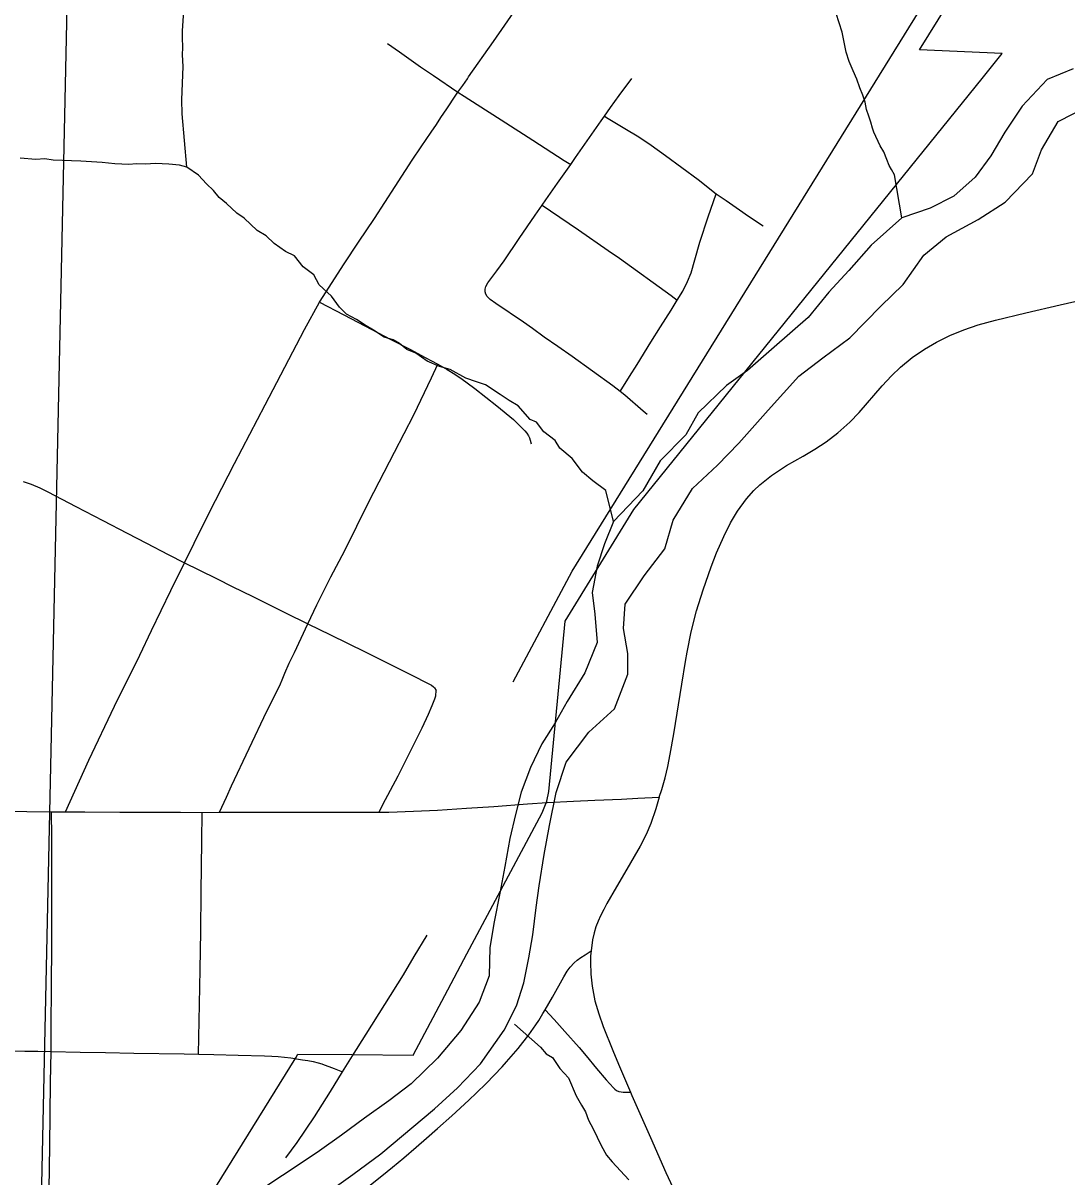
# Model space of a CAD drawing. Extents: x -8.8 to 41.4, y 0 to 34.6.
# Drawn here: x -8.427 to -7.95, y 16.678 to 17.205 of the extents above; entities that cross this region are included whole.
import ezdxf

# ---------------------------------------------------------------- set-up
doc = ezdxf.new("R2010")
doc.units = 0
for name, color, linetype in [('GM_X_City_Street', 7, 'Continuous'), ('GM_X_Corporation', 7, 'Continuous'), ('GM_X_County_Road', 7, 'Continuous'), ('GM_X_Major_Lake', 7, 'Continuous'), ('GM_X_Minor_River', 7, 'Continuous'), ('GM_X_Rail_Line', 7, 'Continuous'), ('GM_X_State_Route', 7, 'Continuous'), ('GM_X_Township_Road', 7, 'Continuous')]:
    doc.layers.add(name, color=color, linetype=linetype)

msp = doc.modelspace()

# ---------------------------------------------------------------- linework, layer by layer
at = {"layer": 'GM_X_City_Street'}
for points in [[(-8.40769, 16.84458), (-8.40555, 16.8493), (-8.39698, 16.86816), (-8.38528, 16.89286), (-8.37374, 16.91624), (-8.36833, 16.9275), (-8.35955, 16.94565), (-8.35338, 16.95841), (-8.34896, 16.96733), (-8.34207, 16.98123), (-8.3305, 17.00368), (-8.31647, 17.03052), (-8.29846, 17.06495), (-8.29169, 17.0774), (-8.28043, 17.09493), (-8.27375, 17.10482), (-8.26656, 17.11569), (-8.25704, 17.13021), (-8.24931, 17.14224), (-8.24516, 17.14842), (-8.2406, 17.15504), (-8.23819, 17.15862), (-8.23621, 17.16174), (-8.23341, 17.16579), (-8.22936, 17.17197), (-8.22835, 17.17337), (-8.22614, 17.17644), (-8.22406, 17.17943), (-8.2235, 17.18043), (-8.21219, 17.19658), (-8.19526, 17.22103)], [(-8.26056, 17.19554), (-8.25514, 17.19176), (-8.24549, 17.185), (-8.23958, 17.18104), (-8.22835, 17.17337), (-8.22551, 17.17155), (-8.21956, 17.16772), (-8.20863, 17.1607), (-8.19409, 17.15136), (-8.1798, 17.14218), (-8.17686, 17.14029)], [(-8.14184, 17.02607), (-8.14371, 17.02769), (-8.15217, 17.03498), (-8.15426, 17.03662), (-8.15753, 17.0392), (-8.17621, 17.05255), (-8.1828, 17.0572), (-8.1889, 17.06145), (-8.19437, 17.06547), (-8.1984, 17.06836), (-8.21112, 17.07686), (-8.21369, 17.07862), (-8.21499, 17.07996), (-8.21561, 17.08101), (-8.21592, 17.08219), (-8.21589, 17.08342), (-8.21556, 17.08461), (-8.21469, 17.08626), (-8.21059, 17.09174), (-8.2073, 17.09626), (-8.20034, 17.10654), (-8.19301, 17.11711), (-8.18983, 17.12179), (-8.18816, 17.12423), (-8.18287, 17.13186), (-8.17686, 17.14029), (-8.17458, 17.1435), (-8.16716, 17.15422), (-8.16289, 17.16029), (-8.16144, 17.1624), (-8.15862, 17.16637), (-8.15475, 17.1718), (-8.14888, 17.17964)], [(-8.16144, 17.1624), (-8.15967, 17.16134), (-8.15209, 17.1568), (-8.14574, 17.15295), (-8.14012, 17.14909), (-8.13355, 17.14444), (-8.11863, 17.13343), (-8.11033, 17.12699), (-8.10578, 17.12383), (-8.09965, 17.11957), (-8.09558, 17.11674), (-8.08891, 17.11229)], [(-8.15426, 17.03662), (-8.15001, 17.0434), (-8.14652, 17.04899), (-8.14018, 17.05911), (-8.13575, 17.06621), (-8.13099, 17.0738), (-8.12815, 17.07835), (-8.12568, 17.08242), (-8.12342, 17.08683), (-8.12181, 17.09086), (-8.12018, 17.09684), (-8.11784, 17.10483), (-8.11404, 17.11634), (-8.11033, 17.12699)], [(-8.18983, 17.12179), (-8.18608, 17.11922), (-8.17335, 17.1105), (-8.15971, 17.10097), (-8.15462, 17.09748), (-8.13101, 17.0805), (-8.12815, 17.07835)], [(-8.29169, 17.0774), (-8.28053, 17.07162), (-8.26774, 17.06498), (-8.25927, 17.06057), (-8.25043, 17.05592), (-8.24336, 17.05213), (-8.23757, 17.04903), (-8.23337, 17.04673), (-8.22982, 17.04455), (-8.2264, 17.04221), (-8.22411, 17.04051), (-8.22064, 17.03792), (-8.21067, 17.03004), (-8.20305, 17.02382), (-8.20156, 17.02247), (-8.19949, 17.0204), (-8.1978, 17.01867), (-8.19688, 17.01754), (-8.19609, 17.0163), (-8.19563, 17.0154), (-8.19531, 17.01444), (-8.19498, 17.01278)], [(-8.3373, 16.84438), (-8.33418, 16.85133), (-8.33189, 16.85643), (-8.31565, 16.89065), (-8.30982, 16.90227), (-8.30839, 16.90567), (-8.30749, 16.90794), (-8.30547, 16.91244), (-8.30308, 16.91743), (-8.29691, 16.93051), (-8.29281, 16.93919), (-8.28642, 16.95193), (-8.28006, 16.964), (-8.26906, 16.98628), (-8.25738, 17.00892), (-8.24854, 17.02603), (-8.24052, 17.04285), (-8.23757, 17.04903)], [(-8.42708, 16.99546), (-8.42339, 16.99429), (-8.41942, 16.99262), (-8.41572, 16.99082), (-8.41252, 16.98915), (-8.4029, 16.98411), (-8.39061, 16.97768), (-8.37957, 16.97191), (-8.3707, 16.96727), (-8.36073, 16.96217), (-8.35338, 16.95841)], [(-8.35338, 16.95841), (-8.34671, 16.9551), (-8.33837, 16.95097), (-8.33151, 16.94757), (-8.32212, 16.94294), (-8.30721, 16.93558), (-8.29691, 16.93051), (-8.28655, 16.9254), (-8.27081, 16.91763), (-8.25729, 16.91094), (-8.24972, 16.9072), (-8.24167, 16.90312), (-8.24044, 16.90241), (-8.23952, 16.90177), (-8.23902, 16.90127), (-8.23832, 16.9)], [(-8.26442, 16.84448), (-8.26262, 16.84789), (-8.25573, 16.86102), (-8.24467, 16.88294), (-8.2419, 16.88926), (-8.24016, 16.89325), (-8.23897, 16.89624), (-8.23853, 16.89759), (-8.23832, 16.9)], [(-8.41554, 16.64203), (-8.41488, 16.69208), (-8.41447, 16.721), (-8.41427, 16.73518), (-8.4142, 16.74893), (-8.41414, 16.76205), (-8.41401, 16.78659), (-8.41393, 16.80909), (-8.41392, 16.82164), (-8.414, 16.83282), (-8.4141, 16.8446)], [(-8.34685, 16.73395), (-8.34647, 16.75673), (-8.3462, 16.77257), (-8.34591, 16.78998), (-8.34563, 16.80795), (-8.34541, 16.83114), (-8.34529, 16.84437)], [(-8.27654, 16.73318), (-8.2703, 16.74309), (-8.25328, 16.77012), (-8.24831, 16.77849), (-8.24249, 16.78826)], [(-8.58551, 16.73821), (-8.57812, 16.738), (-8.56775, 16.73772), (-8.55535, 16.73741), (-8.5527, 16.73735), (-8.53754, 16.73701), (-8.50998, 16.73639), (-8.49195, 16.73607), (-8.48437, 16.73594), (-8.47913, 16.73585), (-8.47009, 16.73576), (-8.45355, 16.73559), (-8.4404, 16.73546), (-8.42631, 16.73531), (-8.4203, 16.73525), (-8.41427, 16.73518)], [(-8.41427, 16.73518), (-8.40099, 16.73488), (-8.38937, 16.73461), (-8.37647, 16.73431), (-8.35347, 16.73402), (-8.34685, 16.73395), (-8.33992, 16.73376), (-8.32872, 16.73344), (-8.31674, 16.7331), (-8.31343, 16.73296), (-8.31055, 16.73277), (-8.30759, 16.73249), (-8.30477, 16.73216), (-8.30216, 16.73176)]]:
    msp.add_lwpolyline(points, dxfattribs=at)
at = {"layer": 'GM_X_Corporation'}
msp.add_lwpolyline([(-8.37005, 16.62314), (-8.3024, 16.73229), (-8.3016, 16.73396), (-8.27678, 16.73371), (-8.24888, 16.73346), (-8.23435, 16.76073), (-8.22425, 16.77968), (-8.18989, 16.84415), (-8.18783, 16.84942), (-8.1869, 16.85382), (-8.17944, 16.93175), (-8.14795, 16.98275), (-7.98885, 17.17966), (-7.9797, 17.19099), (-8.01748, 17.19274), (-7.99688, 17.22583), (-7.91755, 17.3532), (-7.7632, 17.60104), (-7.49375, 18.03435), (-7.49094, 18.03894), (-7.4879, 18.04375), (-7.4285, 18.13929), (-7.25655, 18.41496)], dxfattribs=at)
for points in [[(-8.6743, 17.6149), (-8.6743, 16.61123), (-8.42005, 16.60371), (-8.39835, 17.60863)], [(-8.39835, 17.60863), (-7.43777, 17.58688), (-7.44736, 16.59683), (-8.42005, 16.60371)]]:
    msp.add_lwpolyline(points, close=True, dxfattribs=at)
at = {"layer": 'GM_X_County_Road'}
for p, q in [((-8.4141, 16.8446), (-8.40769, 16.84458)), ((-8.34529, 16.84437), (-8.3373, 16.84438)), ((-8.26847, 16.84447), (-8.26442, 16.84448))]:
    msp.add_line(p, q, dxfattribs=at)
for points in [[(-8.26442, 16.84448), (-8.25996, 16.84448), (-8.24866, 16.84494), (-8.23769, 16.84539), (-8.22444, 16.84627), (-8.21202, 16.84709), (-8.19665, 16.84822), (-8.18759, 16.84889)], [(-8.18759, 16.84889), (-8.17556, 16.84945), (-8.16583, 16.84989), (-8.15359, 16.85045), (-8.14619, 16.8508), (-8.13643, 16.85124)], [(-8.13643, 16.85124), (-8.13793, 16.84604), (-8.1402, 16.83931), (-8.14242, 16.83417), (-8.14514, 16.82886), (-8.15221, 16.81658), (-8.15592, 16.81032), (-8.16033, 16.80265), (-8.16174, 16.80005), (-8.1632, 16.79714), (-8.16429, 16.79459), (-8.16529, 16.79205), (-8.16611, 16.78932), (-8.16682, 16.78619), (-8.16752, 16.78112), (-8.16774, 16.77878), (-8.16786, 16.77591), (-8.16768, 16.77041), (-8.16703, 16.76492), (-8.16576, 16.75829), (-8.16407, 16.75238), (-8.16204, 16.74656), (-8.15764, 16.73564), (-8.15502, 16.72933), (-8.14951, 16.71659), (-8.14886, 16.71508), (-8.14041, 16.69575), (-8.13335, 16.6799), (-8.12681, 16.66588)], [(-8.47772, 16.8455), (-8.46088, 16.84526), (-8.4446, 16.84503), (-8.4253, 16.84476), (-8.4141, 16.8446)], [(-8.40769, 16.84458), (-8.39883, 16.84455), (-8.38288, 16.8445), (-8.36852, 16.84445), (-8.35507, 16.8444), (-8.34529, 16.84437)], [(-8.3373, 16.84438), (-8.32883, 16.84439), (-8.31397, 16.84441), (-8.29231, 16.84444), (-8.27252, 16.84446), (-8.26847, 16.84447)], [(-8.27139, 16.67174), (-8.26315, 16.67832), (-8.25831, 16.68221), (-8.25307, 16.68656), (-8.24741, 16.69138), (-8.24274, 16.69545), (-8.23765, 16.69998), (-8.23119, 16.70579), (-8.22345, 16.71291), (-8.21987, 16.71622), (-8.21545, 16.72048), (-8.20819, 16.72805), (-8.20612, 16.73035), (-8.20091, 16.73646), (-8.19599, 16.7428), (-8.19276, 16.74728), (-8.19143, 16.7493), (-8.18951, 16.75244), (-8.18849, 16.75422), (-8.18521, 16.75994), (-8.18004, 16.76915), (-8.17839, 16.77178), (-8.17714, 16.77369), (-8.17529, 16.77563), (-8.17384, 16.77689), (-8.17219, 16.77806), (-8.17025, 16.77932), (-8.16889, 16.78019), (-8.16752, 16.78112)]]:
    msp.add_lwpolyline(points, dxfattribs=at)
at = {"layer": 'GM_X_Major_Lake'}
for points in [[(-7.94723, 17.18409), (-7.95914, 17.17914), (-7.97052, 17.16696), (-7.97847, 17.15506), (-7.98487, 17.14424), (-7.992, 17.13459), (-8.00175, 17.12578), (-8.01254, 17.12041), (-8.02557, 17.11588), (-8.03961, 17.1034), (-8.04982, 17.09194), (-8.05885, 17.08197), (-8.06831, 17.07049), (-8.0839, 17.05692), (-8.09599, 17.04628), (-8.10568, 17.03936), (-8.11858, 17.02685), (-8.1242, 17.01677), (-8.13595, 17.00498), (-8.14396, 16.99118), (-8.15728, 16.97716), (-8.16139, 16.96703), (-8.16474, 16.95688), (-8.16701, 16.94481), (-8.1658, 16.93489), (-8.16468, 16.92195), (-8.17041, 16.90808), (-8.1784, 16.89503), (-8.18401, 16.88533), (-8.19, 16.87564), (-8.19527, 16.86479), (-8.19941, 16.85353), (-8.202, 16.84336), (-8.20461, 16.83242), (-8.2069, 16.81958), (-8.20917, 16.8075), (-8.21185, 16.7943), (-8.21373, 16.78258), (-8.21413, 16.76968), (-8.21867, 16.75767), (-8.22704, 16.74464)], [(-8.28811, 16.67058), (-8.27647, 16.67895), (-8.26366, 16.68843), (-8.23914, 16.70894), (-8.2286, 16.71849), (-8.21802, 16.72955), (-8.20731, 16.74479), (-8.20166, 16.75601), (-8.1983, 16.76654), (-8.19605, 16.77786), (-8.19421, 16.78844), (-8.19268, 16.80092), (-8.19124, 16.81075), (-8.1889, 16.8251), (-8.1866, 16.83833), (-8.18348, 16.85342), (-8.17888, 16.86733), (-8.16859, 16.88106), (-8.15689, 16.89171), (-8.15071, 16.90747), (-8.1508, 16.91696), (-8.15272, 16.92842), (-8.152, 16.93941), (-8.14326, 16.95243), (-8.13378, 16.96467), (-8.12996, 16.97784), (-8.12116, 16.99238), (-8.10984, 17.00304), (-8.10005, 17.01299), (-8.08669, 17.02815), (-8.07255, 17.04366), (-8.06167, 17.05206), (-8.04926, 17.06117), (-8.03516, 17.07554), (-8.02499, 17.08548), (-8.01548, 17.09886), (-8.00535, 17.10728), (-7.9907, 17.11519), (-7.97832, 17.12316), (-7.96578, 17.13606), (-7.96165, 17.14695), (-7.95404, 17.16), (-7.94017, 17.16717)], [(-8.22704, 16.74464), (-8.23767, 16.73206), (-8.24979, 16.72028), (-8.25988, 16.71262), (-8.27113, 16.70461), (-8.28161, 16.69696), (-8.29169, 16.68967), (-8.30138, 16.68314), (-8.3157, 16.67371), (-8.32949, 16.66919), (-8.33981, 16.66685), (-8.34944, 16.66183), (-8.36121, 16.64929), (-8.36918, 16.63662), (-8.37815, 16.61639), (-8.38338, 16.60668), (-8.38987, 16.59321), (-8.39435, 16.5831), (-8.39932, 16.56958)]]:
    msp.add_lwpolyline(points, dxfattribs=at)
at = {"layer": 'GM_X_Minor_River'}
for points in [[(-8.35218, 17.13906), (-8.35436, 17.16346), (-8.35451, 17.16992), (-8.35398, 17.1851), (-8.35417, 17.19043), (-8.35405, 17.19384), (-8.35427, 17.19841), (-8.35416, 17.20145), (-8.3533, 17.21509)], [(-8.02557, 17.11588), (-8.02882, 17.13564), (-8.03025, 17.13798), (-8.03131, 17.13992), (-8.03234, 17.14262), (-8.03373, 17.1461), (-8.03552, 17.14882), (-8.03831, 17.15502), (-8.03899, 17.15694), (-8.03965, 17.15963), (-8.04068, 17.16233), (-8.0417, 17.16541), (-8.04232, 17.16886), (-8.04334, 17.17194), (-8.04472, 17.17541), (-8.04608, 17.17927), (-8.04783, 17.18314), (-8.04956, 17.18738), (-8.05091, 17.19162), (-8.05282, 17.20081), (-8.05552, 17.20928)], [(-8.15728, 16.97716), (-8.16079, 16.99143), (-8.16672, 16.99581), (-8.17153, 16.99978), (-8.17625, 17.00602), (-8.18179, 17.01078), (-8.18394, 17.01427), (-8.18913, 17.01825), (-8.1924, 17.02255), (-8.1954, 17.02379), (-8.20088, 17.03006), (-8.20498, 17.03248), (-8.20906, 17.03528), (-8.21575, 17.0397), (-8.21989, 17.04098), (-8.22477, 17.04267), (-8.23185, 17.04672), (-8.23675, 17.04803), (-8.24237, 17.0505), (-8.24756, 17.0541), (-8.25169, 17.05577), (-8.25501, 17.05854), (-8.25799, 17.06017), (-8.26213, 17.06145), (-8.26696, 17.06466), (-8.27031, 17.06668), (-8.27478, 17.06949), (-8.27925, 17.07193), (-8.28256, 17.07508), (-8.28619, 17.08015), (-8.29171, 17.08528), (-8.29421, 17.08993), (-8.29903, 17.09352), (-8.30303, 17.0986), (-8.30714, 17.10064), (-8.31234, 17.10424), (-8.31602, 17.10779), (-8.32011, 17.11021), (-8.326, 17.11574), (-8.32934, 17.11813), (-8.33413, 17.12248), (-8.33745, 17.12525), (-8.34001, 17.12838), (-8.34332, 17.13154), (-8.34698, 17.13546), (-8.35218, 17.13906), (-8.35557, 17.13994), (-8.36049, 17.14049), (-8.36657, 17.14071), (-8.37114, 17.14049), (-8.37532, 17.14063), (-8.37875, 17.14037), (-8.3852, 17.1406), (-8.39089, 17.14117), (-8.40075, 17.1419), (-8.41328, 17.14234), (-8.41707, 17.14285), (-8.42126, 17.14261), (-8.42846, 17.14324)], [(-8.20257, 16.74763), (-8.19067, 16.73714), (-8.18812, 16.73401), (-8.18514, 16.73239), (-8.18189, 16.72734), (-8.17786, 16.72302), (-8.17435, 16.71492), (-8.17184, 16.71065), (-8.17004, 16.70754), (-8.16866, 16.7037), (-8.16652, 16.69982), (-8.16299, 16.6921), (-8.16047, 16.68783), (-8.15792, 16.68471), (-8.15023, 16.67646)]]:
    msp.add_lwpolyline(points, dxfattribs=at)
at = {"layer": 'GM_X_Rail_Line'}
msp.add_lwpolyline([(-8.20314, 16.90399), (-8.17617, 16.95461), (-7.97822, 17.27414), (-7.66703, 17.77216), (-7.43142, 18.15157), (-7.37634, 18.23981), (-7.33957, 18.29166)], dxfattribs=at)
at = {"layer": 'GM_X_State_Route'}
for p, q in [((-8.4141, 16.8446), (-8.40769, 16.84458)), ((-8.34529, 16.84437), (-8.3373, 16.84438)), ((-8.26847, 16.84447), (-8.26442, 16.84448))]:
    msp.add_line(p, q, dxfattribs=at)
for points in [[(-8.13643, 16.85124), (-8.13519, 16.85486), (-8.13371, 16.86006), (-8.13247, 16.86538), (-8.13134, 16.87092), (-8.12971, 16.88024), (-8.12605, 16.90291), (-8.12441, 16.91333), (-8.12364, 16.9176), (-8.12175, 16.92676), (-8.11932, 16.93644), (-8.11638, 16.94598), (-8.11268, 16.95658), (-8.11018, 16.96297), (-8.10695, 16.97043), (-8.10383, 16.97658), (-8.10064, 16.98199), (-8.09655, 16.98758), (-8.09315, 16.99132), (-8.09044, 16.99397), (-8.08503, 16.99828), (-8.07821, 17.00278), (-8.07059, 17.00703), (-8.06529, 17.0102), (-8.06014, 17.01356), (-8.05479, 17.01767), (-8.04933, 17.02264), (-8.04502, 17.02702), (-8.03449, 17.03923), (-8.03028, 17.04384), (-8.02622, 17.04777), (-8.02086, 17.05213), (-8.01516, 17.05603), (-8.00973, 17.05919), (-8.00354, 17.06224), (-7.99714, 17.06481), (-7.99062, 17.067), (-7.98279, 17.06919), (-7.96888, 17.07254), (-7.95314, 17.07614), (-7.93442, 17.08048)], [(-8.26442, 16.84448), (-8.25996, 16.84448), (-8.24866, 16.84494), (-8.23769, 16.84539), (-8.22444, 16.84627), (-8.21202, 16.84709), (-8.19665, 16.84822), (-8.18759, 16.84889)], [(-8.18759, 16.84889), (-8.17556, 16.84945), (-8.16583, 16.84989), (-8.15359, 16.85045), (-8.14619, 16.8508), (-8.13643, 16.85124)], [(-8.47772, 16.8455), (-8.46088, 16.84526), (-8.4446, 16.84503), (-8.4253, 16.84476), (-8.4141, 16.8446)], [(-8.40769, 16.84458), (-8.39883, 16.84455), (-8.38288, 16.8445), (-8.36852, 16.84445), (-8.35507, 16.8444), (-8.34529, 16.84437)], [(-8.3373, 16.84438), (-8.32883, 16.84439), (-8.31397, 16.84441), (-8.29231, 16.84444), (-8.27252, 16.84446), (-8.26847, 16.84447)]]:
    msp.add_lwpolyline(points, dxfattribs=at)
at = {"layer": 'GM_X_Township_Road'}
for points in [[(-8.18849, 16.75422), (-8.18443, 16.74972), (-8.17947, 16.74421), (-8.17295, 16.73698), (-8.16972, 16.73318), (-8.16508, 16.72735), (-8.16068, 16.7221), (-8.15724, 16.71854), (-8.15661, 16.7179), (-8.15585, 16.71731), (-8.15492, 16.71681), (-8.15386, 16.71662), (-8.1528, 16.71655), (-8.15149, 16.71651), (-8.14951, 16.71659)], [(-8.30706, 16.68657), (-8.3019, 16.69351), (-8.29395, 16.7053), (-8.28667, 16.71679), (-8.28113, 16.72575), (-8.27654, 16.73318)], [(-8.30216, 16.73176), (-8.29942, 16.73134), (-8.29694, 16.73093), (-8.29455, 16.73047), (-8.2923, 16.72996), (-8.2906, 16.72946), (-8.2895, 16.72909), (-8.28739, 16.72831), (-8.28496, 16.7273), (-8.28113, 16.72575)]]:
    msp.add_lwpolyline(points, dxfattribs=at)

doc.saveas('drawing.dxf')
